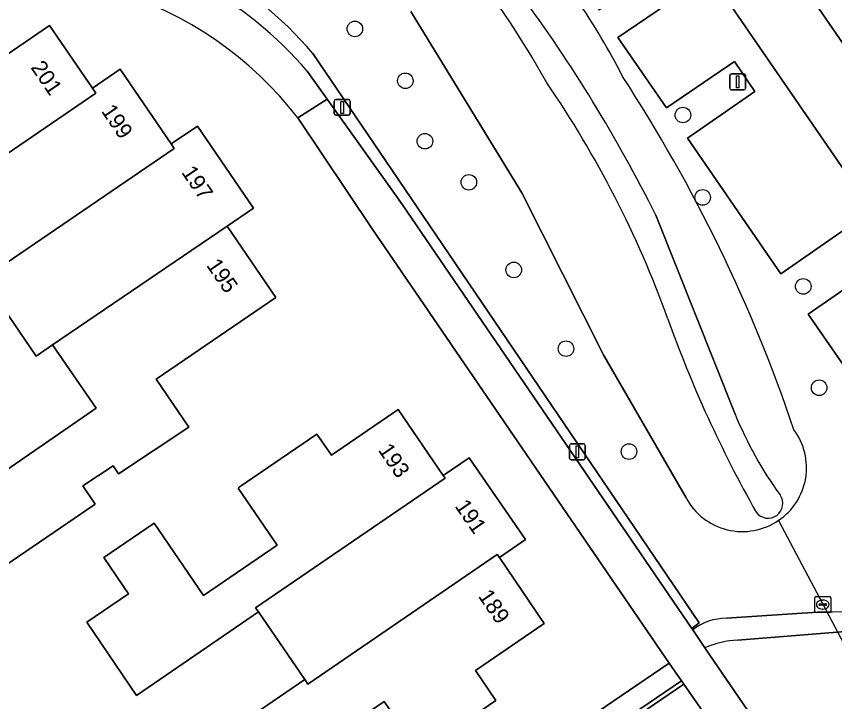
# Model space of a CAD drawing. Extents: x 155275 to 156265, y 382654 to 383635.
# Drawn here: x 155677.2 to 155728.7, y 383486.6 to 383529.7 of the extents above; entities that cross this region are included whole.
import ezdxf

# ---------------------------------------------------------------- set-up
doc = ezdxf.new("R2010")
doc.units = 0
for name, color, linetype in [('IMGEO_Boom', 7, 'Continuous'), ('IMGEO_Duiker', 7, 'Continuous'), ('IMGEO_Erf', 7, 'Continuous'), ('IMGEO_Groenvoorziening', 7, 'Continuous'), ('IMGEO_Haag', 7, 'Continuous'), ('IMGEO_Lichtmast', 7, 'Continuous'), ('IMGEO_Oever', 7, 'Continuous'), ('IMGEO_Pand', 7, 'Continuous'), ('IMGEO_Pand_nummerreeks', 7, 'Continuous'), ('IMGEO_Parkeervlak_open', 7, 'Continuous'), ('IMGEO_Rijbaan_lokaal_open', 7, 'Continuous'), ('IMGEO_Rioolput', 7, 'Continuous'), ('IMGEO_Voetpad_halfverhard', 7, 'Continuous'), ('IMGEO_Voetpad_open', 7, 'Continuous'), ('IMGEO_Waterloop', 7, 'Continuous')]:
    doc.layers.add(name, color=color, linetype=linetype)

msp = doc.modelspace()

# ---------------------------------------------------------------- linework, layer by layer
at = {"layer": 'IMGEO_Boom'}
for centre in [(155698.522, 383528.934), (155701.696, 383525.67), (155719.148, 383523.52), (155702.925, 383521.874), (155705.689, 383519.291), (155720.391, 383518.34), (155708.513, 383513.783), (155726.717, 383512.748), (155711.798, 383508.831), (155727.715, 383506.378), (155715.758, 383502.364)]:
    msp.add_circle(centre, 0.489, dxfattribs=at)
at = {"layer": 'IMGEO_Duiker'}
msp.add_lwpolyline([(155730.77, 383487.457), (155725.166, 383498.045)], dxfattribs=at)
at = {"layer": 'IMGEO_Erf'}
for points in [[(155729.619, 383550.85), (155725.564, 383556.774), (155713.312, 383550.934), (155726.768, 383531.573), (155770.822, 383467.542)], [(155673.508, 383525.197), (155679.32, 383529.158), (155682.018, 383525.213), (155683.77, 383526.403), (155686.965, 383521.702), (155688.624, 383522.826), (155692.148, 383517.663), (155690.491, 383516.535), (155693.56, 383512.058), (155686.02, 383506.907), (155688.076, 383503.888), (155683.651, 383500.971), (155683.324, 383501.468), (155681.412, 383500.208), (155682.195, 383499.067), (155672.985, 383492.795)], [(155700.65, 383514.84), (155699.6, 383516.374), (155694.942, 383523.334)], [(155689.952, 383469.783), (155694.204, 383472.684), (155718.29, 383489.069), (155700.65, 383514.84)], [(155674.782, 383499.959), (155682.25, 383505.084), (155679.513, 383509.07), (155678.487, 383508.366), (155675.38, 383512.892)], [(155687.692, 383482.78), (155695.373, 383488.031), (155692.456, 383492.287), (155684.791, 383487.035), (155681.657, 383491.63), (155684.29, 383493.414), (155682.73, 383495.695), (155685.893, 383497.864), (155688.993, 383493.316), (155693.641, 383496.484), (155691.18, 383500.069), (155691.251, 383500.118), (155696.123, 383503.459), (155697.042, 383502.138), (155701.234, 383505.002), (155704.077, 383500.851), (155705.713, 383501.976), (155709.248, 383496.838), (155707.613, 383495.699), (155710.434, 383491.556), (155706.116, 383488.6), (155707.38, 383486.712), (155702.557, 383483.422), (155700.359, 383486.653), (155690.422, 383479.861)]]:
    msp.add_lwpolyline(points, dxfattribs=at)
msp.add_arc((155676.557, 383509.12), 23.239, 37.7086, 107.6498, dxfattribs=at)
at = {"layer": 'IMGEO_Groenvoorziening'}
for points in [[(155729.557, 383516.497), (155725.308, 383513.54), (155719.432, 383522.056), (155723.669, 383524.993), (155722.4, 383526.892), (155718.123, 383523.962), (155715.062, 383528.393), (155719.35, 383531.333), (155718.142, 383533.085), (155713.891, 383530.13), (155710.807, 383534.587), (155715.066, 383537.522), (155713.711, 383539.537), (155709.44, 383536.604), (155706.233, 383541.251), (155705.101, 383542.89), (155709.364, 383545.822), (155708.198, 383547.538), (155709.684, 383548.566), (155709.381, 383549.08), (155711.998, 383550.314), (155711.503, 383555.542)], [(155719.343, 383499.458), (155714.181, 383508.401), (155709.028, 383518.625), (155702.035, 383530.021)], [(155701.242, 383519.489), (155695.871, 383527.398)], [(155695.871, 383527.398), (155701.242, 383519.489), (155720.178, 383491.601), (155719.708, 383491.241), (155719.771, 383491.148)], [(155695.524, 383526.269), (155696.77, 383524.522), (155701.108, 383518.439), (155701.514, 383517.87), (155719.708, 383491.241), (155720.178, 383491.601), (155701.242, 383519.489)], [(155727.024, 383511.005), (155731.306, 383513.946)], [(155737.252, 383495.109), (155742.155, 383498.108), (155739.9, 383501.331), (155735.683, 383498.451), (155734.166, 383500.672), (155738.404, 383503.602), (155737.163, 383505.396), (155732.916, 383502.493), (155727.024, 383511.005)], [(155721.887, 383491.889), (155727.926, 383492.284)], [(155730.153, 383491.12), (155722.598, 383490.514)], [(155720.532, 383490.035), (155723.759, 383485.312), (155724.227, 383485.725), (155777.645, 383407.499), (155785.035, 383418.096), (155785.37, 383418.576), (155786.992, 383420.901), (155789.946, 383428.782), (155786.989, 383433.092)]]:
    msp.add_lwpolyline(points, dxfattribs=at)
for centre, radius, start, end in [((155678.07, 383512.267), 23.362, 40.3649, 84.5755), ((155678.07, 383512.267), 23.362, 40.3649, 84.5755), ((155677.582, 383511.053), 23.525, 40.2998, 83.2429), ((155677.972, 383506.952), 41.931, 26.9187, 34.6581), ((155632.936, 383472.223), 98.38, 18.68144, 33.0904), ((155722.936, 383501.351), 3.988, 303.9985, 36.7113), ((155722.888, 383501.36), 4.023, 208.2225, 304.4982), ((155728.247, 383508.029), 15.748, 268.8306, 304.8743), ((155721.914, 383488.42), 3.469, 90.4461, 128.1533), ((155722.903, 383484.505), 6.017, 92.903, 113.2037)]:
    msp.add_arc(centre, radius, start, end, dxfattribs=at)
at = {"layer": 'IMGEO_Haag'}
for points in [[(155701.242, 383519.489), (155695.871, 383527.398)], [(155695.524, 383526.269), (155696.77, 383524.522), (155701.108, 383518.439), (155701.514, 383517.87), (155719.708, 383491.241), (155720.178, 383491.601), (155701.242, 383519.489)]]:
    msp.add_lwpolyline(points, dxfattribs=at)
for centre, radius, start, end in [((155678.07, 383512.267), 23.362, 40.3649, 84.5755), ((155677.582, 383511.053), 23.525, 40.2998, 83.2429)]:
    msp.add_arc(centre, radius, start, end, dxfattribs=at)
at = {"layer": 'IMGEO_Lichtmast'}
for p, q in [((155722.095, 383525.2), (155722.095, 383526)), ((155722.095, 383526), (155722.095, 383525.2)), ((155722.195, 383526.1), (155722.985, 383526.1)), ((155722.985, 383526.1), (155722.195, 383526.1)), ((155723.085, 383526), (155723.085, 383525.2)), ((155723.085, 383525.2), (155723.085, 383526)), ((155722.985, 383525.1), (155722.195, 383525.1)), ((155722.195, 383525.1), (155722.985, 383525.1)), ((155697.229, 383523.601), (155697.229, 383524.401)), ((155697.229, 383524.401), (155697.229, 383523.601)), ((155697.329, 383524.501), (155698.119, 383524.501)), ((155698.119, 383524.501), (155697.329, 383524.501)), ((155698.219, 383524.401), (155698.219, 383523.601)), ((155698.219, 383523.601), (155698.219, 383524.401)), ((155698.119, 383523.501), (155697.329, 383523.501)), ((155697.329, 383523.501), (155698.119, 383523.501)), ((155712.016, 383501.954), (155712.016, 383502.754)), ((155712.016, 383502.754), (155712.016, 383501.954)), ((155712.116, 383502.854), (155712.906, 383502.854)), ((155712.906, 383502.854), (155712.116, 383502.854)), ((155713.006, 383502.754), (155713.006, 383501.954)), ((155713.006, 383501.954), (155713.006, 383502.754)), ((155712.906, 383501.854), (155712.116, 383501.854)), ((155712.116, 383501.854), (155712.906, 383501.854))]:
    msp.add_line(p, q, dxfattribs=at)
for points in [[(155722.515, 383525.975), (155722.665, 383525.975), (155722.665, 383525.225), (155722.515, 383525.225), (155722.515, 383525.975)], [(155697.649, 383524.376), (155697.799, 383524.376), (155697.799, 383523.626), (155697.649, 383523.626), (155697.649, 383524.376)], [(155712.436, 383502.729), (155712.586, 383502.729), (155712.586, 383501.979), (155712.436, 383501.979), (155712.436, 383502.729)]]:
    msp.add_lwpolyline(points, dxfattribs=at)
for centre, start, end in [((155722.195, 383526), 90, 180), ((155722.195, 383526), 90, 180), ((155722.985, 383526), 0, 90), ((155722.985, 383526), 360, 90), ((155722.195, 383525.2), 180, 270), ((155722.195, 383525.2), 180, 270), ((155722.985, 383525.2), 270, 0), ((155722.985, 383525.2), 270, 0), ((155697.329, 383524.401), 90, 180), ((155697.329, 383524.401), 90, 180), ((155698.119, 383524.401), 0, 90), ((155698.119, 383524.401), 360, 90), ((155697.329, 383523.601), 180, 270), ((155697.329, 383523.601), 180, 270), ((155698.119, 383523.601), 270, 0), ((155698.119, 383523.601), 270, 0), ((155712.116, 383502.754), 90, 180), ((155712.116, 383502.754), 90, 180), ((155712.906, 383502.754), 0, 90), ((155712.906, 383502.754), 360, 90), ((155712.116, 383501.954), 180, 270), ((155712.116, 383501.954), 180, 270), ((155712.906, 383501.954), 270, 0), ((155712.906, 383501.954), 270, 0)]:
    msp.add_arc(centre, 0.1, start, end, dxfattribs=at)
at = {"layer": 'IMGEO_Oever'}
for points in [[(155702.035, 383530.021), (155709.028, 383518.625), (155714.181, 383508.401), (155719.343, 383499.458)], [(155717.441, 383517.232), (155722.428, 383504.723)]]:
    msp.add_lwpolyline(points, dxfattribs=at)
for centre, radius, start, end in [((155660.853, 383497.856), 56.926, 29.0977, 39.2653), ((155633.005, 383475.051), 94.385, 26.54502, 36.43232), ((155677.972, 383506.952), 41.931, 26.9187, 34.6581), ((155632.936, 383472.223), 98.38, 18.68144, 33.0904), ((155656.426, 383488.394), 65.681, 19.89571, 34.4395), ((155791.688, 383536.963), 78.037, 199.63058, 209.48444), ((155744.937, 383513.914), 24.313, 202.2116, 215.9511), ((155722.936, 383501.351), 3.988, 303.9985, 36.7113), ((155724.504, 383499.1), 0.925, 216.1925, 35.6892), ((155722.888, 383501.36), 4.023, 208.2225, 304.4982)]:
    msp.add_arc(centre, radius, start, end, dxfattribs=at)
at = {"layer": 'IMGEO_Pand'}
for points in [[(155682.229, 383524.904), (155682.018, 383525.213), (155679.32, 383529.158), (155673.508, 383525.197), (155671.988, 383527.444), (155663.646, 383521.743), (155662.856, 383522.88), (155654.821, 383517.403), (155656.804, 383514.505), (155656.995, 383514.226), (155662.454, 383517.95), (155663.243, 383516.797), (155665.57, 383518.392), (155670.719, 383521.92), (155672.998, 383518.591)], [(155687.163, 383521.41), (155686.965, 383521.702), (155683.77, 383526.403), (155682.018, 383525.213), (155682.229, 383524.904), (155672.998, 383518.591), (155676.179, 383513.945)], [(155690.491, 383516.535), (155692.148, 383517.663), (155688.624, 383522.826), (155686.965, 383521.702), (155687.163, 383521.41), (155676.179, 383513.945), (155676.414, 383513.602), (155675.38, 383512.892), (155678.487, 383508.366), (155679.513, 383509.07)], [(155693.56, 383512.058), (155690.491, 383516.535), (155679.513, 383509.07), (155682.25, 383505.084), (155674.782, 383499.959), (155670.218, 383496.826), (155672.985, 383492.795), (155682.195, 383499.067), (155681.412, 383500.208), (155683.324, 383501.468), (155683.651, 383500.971), (155688.076, 383503.888), (155686.02, 383506.907)], [(155704.19, 383500.686), (155704.077, 383500.851), (155701.234, 383505.002), (155697.042, 383502.138), (155696.123, 383503.459), (155691.251, 383500.118), (155691.18, 383500.069), (155693.641, 383496.484), (155688.993, 383493.316), (155685.893, 383497.864), (155682.73, 383495.695), (155684.29, 383493.414), (155681.657, 383491.63), (155684.791, 383487.035), (155692.456, 383492.287), (155692.28, 383492.544)], [(155707.477, 383495.899), (155707.613, 383495.699), (155709.248, 383496.838), (155705.713, 383501.976), (155704.077, 383500.851), (155704.19, 383500.686), (155692.28, 383492.544), (155692.456, 383492.287), (155695.373, 383488.031), (155695.572, 383487.74)], [(155710.434, 383491.556), (155707.613, 383495.699), (155707.477, 383495.899), (155695.572, 383487.74), (155695.373, 383488.031), (155687.692, 383482.78), (155683.164, 383479.665), (155688.352, 383472.093), (155693.377, 383475.537), (155690.422, 383479.861), (155700.359, 383486.653), (155702.557, 383483.422), (155707.38, 383486.712), (155706.116, 383488.6)]]:
    msp.add_lwpolyline(points, close=True, dxfattribs=at)
at = {"layer": 'IMGEO_Parkeervlak_open'}
for points in [[(155741.447, 383502.388), (155712.314, 383544.743), (155709.684, 383548.566), (155708.198, 383547.538), (155709.364, 383545.822), (155705.101, 383542.89), (155706.233, 383541.251), (155709.44, 383536.604), (155713.711, 383539.537), (155715.066, 383537.522), (155710.807, 383534.587), (155713.891, 383530.13), (155718.142, 383533.085), (155719.35, 383531.333), (155715.062, 383528.393), (155718.123, 383523.962), (155722.4, 383526.892), (155723.669, 383524.993), (155719.432, 383522.056), (155725.308, 383513.54), (155729.557, 383516.497)], [(155731.306, 383513.946), (155727.024, 383511.005), (155732.916, 383502.493)]]:
    msp.add_lwpolyline(points, dxfattribs=at)
at = {"layer": 'IMGEO_Rijbaan_lokaal_open'}
msp.add_lwpolyline([(155775.496, 383460.748), (155770.822, 383467.542), (155726.768, 383531.573), (155713.312, 383550.934), (155713.005, 383550.789), (155711.998, 383550.314), (155709.381, 383549.08), (155709.684, 383548.566), (155712.314, 383544.743), (155741.447, 383502.388), (155743.722, 383499.066), (155744.391, 383498.089), (155746.332, 383495.256), (155782.062, 383443.394), (155782.858, 383445.59), (155787.734, 383459.039), (155789.443, 383463.684), (155790.398, 383466.305), (155793.345, 383474.395), (155794.304, 383477.026)], dxfattribs=at)
for points in [[(155719.204, 383487.735), (155719.05, 383487.959), (155694.212, 383471.066), (155691.045, 383468.901), (155681.838, 383462.606), (155655.747, 383444.77), (155630.619, 383427.541), (155621.24, 383421.11), (155600.732, 383407.049), (155600.872, 383406.808), (155655.916, 383444.522), (155694.436, 383470.854)], [(155658.271, 383441.395), (155696.637, 383467.612), (155721.44, 383484.524), (155719.204, 383487.735), (155694.436, 383470.854), (155655.916, 383444.522), (155600.872, 383406.808), (155603.126, 383403.562)]]:
    msp.add_lwpolyline(points, close=True, dxfattribs=at)
at = {"layer": 'IMGEO_Rioolput'}
for p, q in [((155727.443, 383492.32), (155727.443, 383493.172)), ((155727.518, 383493.246), (155728.37, 383493.246)), ((155727.931, 383493.026), (155727.956, 383493.026)), ((155728.444, 383493.172), (155728.444, 383492.32)), ((155727.702, 383492.74), (155727.702, 383492.752)), ((155728.14, 383492.703), (155727.742, 383492.703)), ((155727.745, 383492.789), (155728.143, 383492.789)), ((155727.954, 383492.466), (155727.929, 383492.466)), ((155728.186, 383492.752), (155728.186, 383492.74)), ((155728.37, 383492.246), (155727.518, 383492.246))]:
    msp.add_line(p, q, dxfattribs=at)
for points in [[(155727.443, 383492.32), (155727.443, 383493.172)], [(155727.518, 383493.246), (155728.37, 383493.246)], [(155728.444, 383493.172), (155728.444, 383492.32)], [(155728.37, 383492.246), (155727.518, 383492.246)]]:
    msp.add_lwpolyline(points, dxfattribs=at)
for centre, radius, start, end in [((155727.52, 383493.17), 0.0765, 91.552, 178.448), ((155727.52, 383493.17), 0.0765, 91.552, 178.448), ((155728.368, 383493.17), 0.0765, 1.552, 88.448), ((155728.368, 383493.17), 0.0765, 1.552, 88.448), ((155727.742, 383492.749), 0.0403, 85.8775, 175.7526), ((155727.739, 383492.739), 0.0366, 178.938, 274.7102), ((155728.143, 383492.746), 0.043, 264.8664, 352.4533), ((155728.147, 383492.751), 0.0386, 1.7309, 96.639), ((155727.52, 383492.322), 0.0765, 181.552, 268.448), ((155727.52, 383492.322), 0.0765, 181.552, 268.448), ((155728.368, 383492.322), 0.0765, 271.552, 358.448), ((155728.368, 383492.322), 0.0765, 271.552, 358.448)]:
    msp.add_arc(centre, radius, start, end, dxfattribs=at)
for centre, major_axis, ratio, start_param, end_param in [((155727.93, 383492.746), (-0.387, 0.002), 0.722429, 4.712389, 7.853982), ((155727.955, 383492.746), (-0.39, 0.002), 0.717154, 1.570796, 4.712389)]:
    msp.add_ellipse(centre, major_axis=major_axis, ratio=ratio, start_param=start_param, end_param=end_param, dxfattribs=at)
at = {"layer": 'IMGEO_Voetpad_halfverhard'}
for points in [[(155727.926, 383492.284), (155721.887, 383491.889)], [(155719.771, 383491.148), (155720.532, 383490.035)], [(155722.598, 383490.514), (155730.153, 383491.12)]]:
    msp.add_lwpolyline(points, dxfattribs=at)
for centre, radius, start, end in [((155728.247, 383508.029), 15.748, 268.8306, 304.8743), ((155721.914, 383488.42), 3.469, 90.4461, 128.1533), ((155722.903, 383484.505), 6.017, 92.903, 113.2037)]:
    msp.add_arc(centre, radius, start, end, dxfattribs=at)
at = {"layer": 'IMGEO_Voetpad_open'}
for points in [[(155694.942, 383523.334), (155696.77, 383524.522), (155695.524, 383526.269)], [(155746.216, 383452.521), (155723.759, 383485.312), (155720.532, 383490.035), (155719.771, 383491.148), (155719.708, 383491.241), (155701.514, 383517.87), (155701.108, 383518.439), (155696.77, 383524.522), (155694.942, 383523.334), (155699.6, 383516.374), (155700.65, 383514.84), (155718.29, 383489.069), (155719.05, 383487.959), (155719.204, 383487.735), (155721.44, 383484.524), (155721.608, 383484.282), (155722.073, 383483.608), (155724.422, 383480.2), (155725.215, 383479.049), (155734.512, 383465.559)]]:
    msp.add_lwpolyline(points, dxfattribs=at)
msp.add_lwpolyline([(155719.05, 383487.959), (155718.29, 383489.069), (155694.204, 383472.684), (155689.952, 383469.783), (155691.045, 383468.901), (155694.212, 383471.066)], close=True, dxfattribs=at)
for centre, radius, start, end in [((155677.582, 383511.053), 23.525, 40.2998, 83.2429), ((155676.557, 383509.12), 23.239, 37.7086, 107.6498)]:
    msp.add_arc(centre, radius, start, end, dxfattribs=at)
at = {"layer": 'IMGEO_Waterloop'}
msp.add_lwpolyline([(155722.428, 383504.723), (155717.441, 383517.232)], dxfattribs=at)
for centre, radius, start, end in [((155660.853, 383497.856), 56.926, 29.0977, 39.2653), ((155633.005, 383475.051), 94.385, 26.54502, 36.43232), ((155656.426, 383488.394), 65.681, 19.89571, 34.4395), ((155791.688, 383536.963), 78.037, 199.63058, 209.48444), ((155744.937, 383513.914), 24.313, 202.2116, 215.9511), ((155724.504, 383499.1), 0.925, 216.1925, 35.6892)]:
    msp.add_arc(centre, radius, start, end, dxfattribs=at)

# ---------------------------------------------------------------- texts
at = {"layer": 'IMGEO_Pand_nummerreeks'}
for s, rotation, p in [('201', 304.3658, (155678.103, 383526.51)), ('199', 304.1996, (155682.537, 383523.77)), ('197', 304.3142, (155687.584, 383519.914)), ('195', 304.4288, (155689.148, 383514.073)), ('193', 304.4059, (155699.949, 383502.455)), ('191', 304.5262, (155704.774, 383498.93)), ('189', 304.2512, (155706.237, 383493.278))]:
    msp.add_text(s, height=1, rotation=rotation, dxfattribs=at).set_placement(p)

doc.saveas('drawing.dxf')
